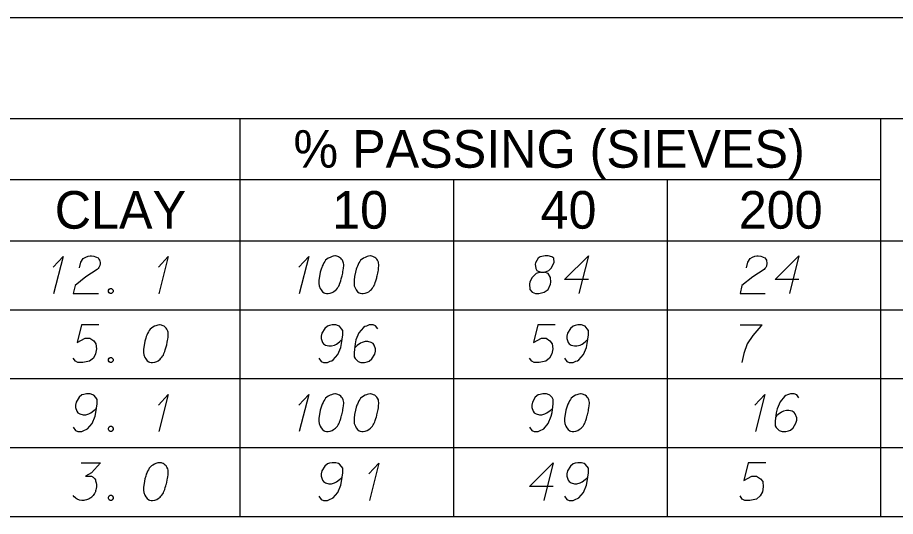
# Model space of a CAD drawing. Extents: x 2074207 to 2076812, y 516372 to 523312.
# Drawn here: x 2076621.8 to 2076733.8, y 519087.6 to 519151.3 of the extents above; entities that cross this region are included whole.
import ezdxf

# ---------------------------------------------------------------- set-up
doc = ezdxf.new("R2010")
doc.units = 0
for name, color, linetype in [('Prop DirtTable_ Soil Test Results - Outline (Major)', 7, 'Continuous'), ('Prop DirtTable_ Soil Test Results - Outline (Minor)', 7, 'Continuous'), ('Prop DirtTable_ Soil Test Results - Tx (Header - Small)', 7, 'Continuous'), ('Prop DirtTable_ Soil Test Results - Tx (Sample Data)', 7, 'Continuous')]:
    doc.layers.add(name, color=color, linetype=linetype)

msp = doc.modelspace()

# ---------------------------------------------------------------- linework, layer by layer
at = {"layer": 'Prop DirtTable_ Soil Test Results - Outline (Major)'}
for p, q in [((2076260.61, 519151.31), (2076811.9, 519151.31)), ((2076260.61, 519122.82), (2076811.9, 519122.82)), ((2076260.61, 519122.82), (2076811.9, 519122.82)), ((2076260.61, 519087.62), (2076811.9, 519087.62))]:
    msp.add_line(p, q, dxfattribs=at)
at = {"layer": 'Prop DirtTable_ Soil Test Results - Outline (Minor)'}
for p, q in [((2076260.61, 519138.42), (2076811.9, 519138.42)), ((2076650.15, 519138.42), (2076650.15, 519114.02)), ((2076731.93, 519138.42), (2076731.93, 519114.02)), ((2076526.07, 519130.62), (2076731.93, 519130.62)), ((2076677.41, 519130.62), (2076677.41, 519114.02)), ((2076704.67, 519130.62), (2076704.67, 519114.02)), ((2076260.61, 519114.02), (2076811.9, 519114.02)), ((2076260.61, 519114.02), (2076811.9, 519114.02)), ((2076650.15, 519114.02), (2076650.15, 519105.22)), ((2076677.41, 519114.02), (2076677.41, 519105.22)), ((2076704.67, 519114.02), (2076704.67, 519105.22)), ((2076731.93, 519114.02), (2076731.93, 519105.22)), ((2076260.61, 519105.22), (2076811.9, 519105.22)), ((2076260.61, 519105.22), (2076811.9, 519105.22)), ((2076650.15, 519105.22), (2076650.15, 519096.42)), ((2076677.41, 519105.22), (2076677.41, 519096.42)), ((2076704.67, 519105.22), (2076704.67, 519096.42)), ((2076731.93, 519105.22), (2076731.93, 519096.42)), ((2076260.61, 519096.42), (2076811.9, 519096.42)), ((2076260.61, 519096.42), (2076811.9, 519096.42)), ((2076650.15, 519096.42), (2076650.15, 519087.62)), ((2076677.41, 519096.42), (2076677.41, 519087.62)), ((2076704.67, 519096.42), (2076704.67, 519087.62)), ((2076731.93, 519096.42), (2076731.93, 519087.62)), ((2076260.61, 519087.62), (2076811.9, 519087.62))]:
    msp.add_line(p, q, dxfattribs=at)
at = {"layer": 'Prop DirtTable_ Soil Test Results - Tx (Sample Data)'}
for points in [[(2076626.3, 519119.45), (2076627.57, 519120.81), (2076626.37, 519116.05)], [(2076629.69, 519119.37), (2076629.86, 519120.09), (2076630.15, 519120.54), (2076630.46, 519120.73), (2076630.78, 519120.85), (2076631.03, 519120.88), (2076631.2, 519120.88), (2076631.52, 519120.85), (2076631.73, 519120.77), (2076631.84, 519120.73), (2076632.05, 519120.62), (2076632.16, 519120.47), (2076632.23, 519120.32), (2076632.26, 519120.2), (2076632.3, 519120.05), (2076632.3, 519119.86), (2076632.26, 519119.67), (2076632.23, 519119.56), (2076632.16, 519119.41), (2076632.05, 519119.26), (2076631.94, 519119.15), (2076630.5, 519118.2), (2076629.12, 519117.1), (2076628.88, 519116.08), (2076632.09, 519116.08)], [(2076639.74, 519119.45), (2076641.01, 519120.81), (2076639.81, 519116.05)], [(2076657.66, 519119.45), (2076658.93, 519120.81), (2076657.73, 519116.05)], [(2076662.35, 519120.88), (2076662.28, 519120.88), (2076662.07, 519120.85), (2076661.93, 519120.81), (2076661.82, 519120.77), (2076661.65, 519120.7), (2076661.43, 519120.58), (2076661.26, 519120.47), (2076661.08, 519120.32), (2076660.98, 519120.17), (2076660.87, 519119.98), (2076660.76, 519119.79), (2076660.66, 519119.56), (2076660.59, 519119.41), (2076660.52, 519119.18), (2076660.41, 519118.81), (2076660.31, 519118.24), (2076660.24, 519117.78), (2076660.24, 519117.37), (2076660.27, 519117.07), (2076660.41, 519116.73), (2076660.52, 519116.54), (2076660.69, 519116.31), (2076660.91, 519116.16), (2076661.01, 519116.12), (2076661.22, 519116.08), (2076661.4, 519116.08), (2076661.68, 519116.12), (2076661.93, 519116.2), (2076662.11, 519116.31), (2076662.35, 519116.5), (2076662.46, 519116.61), (2076662.6, 519116.76), (2076662.7, 519116.92), (2076662.78, 519117.03), (2076662.85, 519117.22), (2076662.88, 519117.29), (2076662.95, 519117.48), (2076663.02, 519117.71), (2076663.09, 519117.94), (2076663.13, 519118.09), (2076663.16, 519118.2), (2076663.2, 519118.35), (2076663.27, 519118.69), (2076663.3, 519118.88), (2076663.34, 519119.07), (2076663.38, 519119.33), (2076663.41, 519119.67), (2076663.41, 519119.79), (2076663.38, 519119.94), (2076663.34, 519120.09), (2076663.23, 519120.32), (2076663.13, 519120.47), (2076663.02, 519120.58), (2076662.88, 519120.7), (2076662.74, 519120.77), (2076662.63, 519120.81), (2076662.53, 519120.85), (2076662.35, 519120.88)], [(2076666.83, 519120.88), (2076666.76, 519120.88), (2076666.55, 519120.85), (2076666.41, 519120.81), (2076666.3, 519120.77), (2076666.13, 519120.7), (2076665.91, 519120.58), (2076665.74, 519120.47), (2076665.56, 519120.32), (2076665.46, 519120.17), (2076665.35, 519119.98), (2076665.24, 519119.79), (2076665.14, 519119.56), (2076665.07, 519119.41), (2076665, 519119.18), (2076664.89, 519118.81), (2076664.79, 519118.24), (2076664.72, 519117.78), (2076664.72, 519117.37), (2076664.75, 519117.07), (2076664.89, 519116.73), (2076665, 519116.54), (2076665.17, 519116.31), (2076665.39, 519116.16), (2076665.49, 519116.12), (2076665.7, 519116.08), (2076665.88, 519116.08), (2076666.16, 519116.12), (2076666.41, 519116.2), (2076666.59, 519116.31), (2076666.83, 519116.5), (2076666.94, 519116.61), (2076667.08, 519116.76), (2076667.18, 519116.92), (2076667.26, 519117.03), (2076667.33, 519117.22), (2076667.36, 519117.29), (2076667.43, 519117.48), (2076667.5, 519117.71), (2076667.57, 519117.94), (2076667.61, 519118.09), (2076667.64, 519118.2), (2076667.68, 519118.35), (2076667.75, 519118.69), (2076667.78, 519118.88), (2076667.82, 519119.07), (2076667.86, 519119.33), (2076667.89, 519119.67), (2076667.89, 519119.79), (2076667.86, 519119.94), (2076667.82, 519120.09), (2076667.71, 519120.32), (2076667.61, 519120.47), (2076667.5, 519120.58), (2076667.36, 519120.7), (2076667.22, 519120.77), (2076667.11, 519120.81), (2076667.01, 519120.85), (2076666.83, 519120.88)], [(2076688.53, 519118.81), (2076689.02, 519118.81), (2076689.16, 519118.84), (2076689.58, 519119.03), (2076689.9, 519119.33), (2076690.26, 519120.05), (2076690.22, 519120.58), (2076689.97, 519120.77), (2076689.48, 519120.88), (2076689.13, 519120.88), (2076688.46, 519120.77), (2076688.24, 519120.58), (2076687.89, 519120.01), (2076687.86, 519119.83), (2076687.93, 519119.26), (2076688.07, 519119.03), (2076688.53, 519118.81), (2076687.96, 519118.65), (2076687.43, 519118.09), (2076687.15, 519117.52), (2076687.12, 519117.33), (2076687.15, 519116.61), (2076687.47, 519116.24), (2076687.89, 519116.08), (2076688.31, 519116.08), (2076688.99, 519116.27), (2076689.48, 519116.61), (2076689.8, 519117.29), (2076689.83, 519117.52), (2076689.8, 519118.13), (2076689.51, 519118.65), (2076689.02, 519118.81)], [(2076694.63, 519117.86), (2076691.6, 519117.86), (2076694.63, 519120.88), (2076693.43, 519116.08)], [(2076714.81, 519119.37), (2076714.98, 519120.09), (2076715.27, 519120.54), (2076715.58, 519120.73), (2076715.9, 519120.85), (2076716.15, 519120.88), (2076716.32, 519120.88), (2076716.64, 519120.85), (2076716.85, 519120.77), (2076716.96, 519120.73), (2076717.17, 519120.62), (2076717.28, 519120.47), (2076717.35, 519120.32), (2076717.38, 519120.2), (2076717.42, 519120.05), (2076717.42, 519119.86), (2076717.38, 519119.67), (2076717.35, 519119.56), (2076717.28, 519119.41), (2076717.17, 519119.26), (2076717.06, 519119.15), (2076715.62, 519118.2), (2076714.24, 519117.1), (2076714, 519116.08), (2076717.21, 519116.08)], [(2076721.51, 519117.86), (2076718.48, 519117.86), (2076721.51, 519120.88), (2076720.31, 519116.08)], [(2076633.57, 519116.73), (2076633.74, 519116.73), (2076633.85, 519116.65), (2076633.96, 519116.5), (2076633.96, 519116.31), (2076633.85, 519116.16), (2076633.74, 519116.08), (2076633.57, 519116.08), (2076633.46, 519116.16), (2076633.36, 519116.31), (2076633.36, 519116.5), (2076633.46, 519116.65), (2076633.57, 519116.73)], [(2076632.16, 519112.08), (2076629.93, 519112.08), (2076629.37, 519109.82), (2076630.39, 519110.38), (2076630.99, 519110.38), (2076631.49, 519110.04), (2076631.77, 519109.67), (2076631.84, 519109.02), (2076631.73, 519108.38), (2076631.45, 519107.85), (2076630.96, 519107.44), (2076630.11, 519107.28), (2076629.48, 519107.28), (2076629.16, 519107.44), (2076628.88, 519107.85)], [(2076639.95, 519112.08), (2076639.88, 519112.08), (2076639.67, 519112.05), (2076639.53, 519112.01), (2076639.42, 519111.97), (2076639.25, 519111.9), (2076639.03, 519111.78), (2076638.86, 519111.67), (2076638.68, 519111.52), (2076638.58, 519111.37), (2076638.47, 519111.18), (2076638.36, 519110.99), (2076638.26, 519110.76), (2076638.19, 519110.61), (2076638.12, 519110.38), (2076638.01, 519110.01), (2076637.91, 519109.44), (2076637.84, 519108.98), (2076637.84, 519108.57), (2076637.87, 519108.27), (2076638.01, 519107.93), (2076638.12, 519107.74), (2076638.29, 519107.51), (2076638.51, 519107.36), (2076638.61, 519107.32), (2076638.82, 519107.28), (2076639, 519107.28), (2076639.28, 519107.32), (2076639.53, 519107.4), (2076639.71, 519107.51), (2076639.95, 519107.7), (2076640.06, 519107.81), (2076640.2, 519107.96), (2076640.3, 519108.12), (2076640.38, 519108.23), (2076640.45, 519108.42), (2076640.48, 519108.49), (2076640.55, 519108.68), (2076640.62, 519108.91), (2076640.69, 519109.14), (2076640.73, 519109.29), (2076640.76, 519109.4), (2076640.8, 519109.55), (2076640.87, 519109.89), (2076640.9, 519110.08), (2076640.94, 519110.27), (2076640.98, 519110.53), (2076641.01, 519110.87), (2076641.01, 519110.99), (2076640.98, 519111.14), (2076640.94, 519111.29), (2076640.83, 519111.52), (2076640.73, 519111.67), (2076640.62, 519111.78), (2076640.48, 519111.9), (2076640.34, 519111.97), (2076640.23, 519112.01), (2076640.13, 519112.05), (2076639.95, 519112.08)], [(2076660.24, 519107.81), (2076660.52, 519107.4), (2076660.84, 519107.28), (2076661.33, 519107.28), (2076661.68, 519107.44), (2076661.89, 519107.51), (2076662.07, 519107.62), (2076662.63, 519108.3), (2076663.02, 519109.21), (2076663.13, 519109.7), (2076663.27, 519110.8), (2076663.27, 519111.37), (2076663.13, 519111.59), (2076662.85, 519111.9), (2076662.74, 519111.97), (2076662.39, 519112.08), (2076661.93, 519112.08), (2076661.58, 519112.01), (2076661.33, 519111.93), (2076660.98, 519111.63), (2076660.62, 519111.03), (2076660.52, 519110.65), (2076660.52, 519110.35), (2076660.69, 519109.85), (2076660.84, 519109.67), (2076661.08, 519109.51), (2076661.51, 519109.4), (2076661.82, 519109.4), (2076662.21, 519109.51), (2076662.46, 519109.63), (2076662.88, 519109.93), (2076663.09, 519110.12), (2076663.2, 519110.23)], [(2076667.75, 519111.56), (2076667.47, 519111.97), (2076667.15, 519112.08), (2076666.66, 519112.08), (2076666.3, 519111.93), (2076666.09, 519111.86), (2076665.91, 519111.74), (2076665.35, 519111.06), (2076664.96, 519110.16), (2076664.86, 519109.67), (2076664.72, 519108.57), (2076664.72, 519108), (2076664.86, 519107.78), (2076665.14, 519107.47), (2076665.24, 519107.4), (2076665.6, 519107.28), (2076666.06, 519107.28), (2076666.41, 519107.36), (2076666.66, 519107.44), (2076667.01, 519107.74), (2076667.36, 519108.34), (2076667.47, 519108.72), (2076667.47, 519109.02), (2076667.29, 519109.51), (2076667.15, 519109.7), (2076666.9, 519109.85), (2076666.48, 519109.97), (2076666.16, 519109.97), (2076665.77, 519109.85), (2076665.53, 519109.74), (2076665.1, 519109.44), (2076664.89, 519109.25), (2076664.79, 519109.14)], [(2076690.4, 519112.08), (2076688.17, 519112.08), (2076687.61, 519109.82), (2076688.63, 519110.38), (2076689.23, 519110.38), (2076689.73, 519110.04), (2076690.01, 519109.67), (2076690.08, 519109.02), (2076689.97, 519108.38), (2076689.69, 519107.85), (2076689.2, 519107.44), (2076688.35, 519107.28), (2076687.72, 519107.28), (2076687.4, 519107.44), (2076687.12, 519107.85)], [(2076691.6, 519107.81), (2076691.88, 519107.4), (2076692.2, 519107.28), (2076692.69, 519107.28), (2076693.04, 519107.44), (2076693.25, 519107.51), (2076693.43, 519107.62), (2076693.99, 519108.3), (2076694.38, 519109.21), (2076694.49, 519109.7), (2076694.63, 519110.8), (2076694.63, 519111.37), (2076694.49, 519111.59), (2076694.21, 519111.9), (2076694.1, 519111.97), (2076693.75, 519112.08), (2076693.29, 519112.08), (2076692.94, 519112.01), (2076692.69, 519111.93), (2076692.34, 519111.63), (2076691.98, 519111.03), (2076691.88, 519110.65), (2076691.88, 519110.35), (2076692.05, 519109.85), (2076692.2, 519109.67), (2076692.44, 519109.51), (2076692.87, 519109.4), (2076693.18, 519109.4), (2076693.57, 519109.51), (2076693.82, 519109.63), (2076694.24, 519109.93), (2076694.45, 519110.12), (2076694.56, 519110.23)], [(2076714, 519112.08), (2076716.82, 519112.08), (2076716.64, 519111.9), (2076715.62, 519110.72), (2076714.91, 519109.67), (2076714.49, 519108.42), (2076714.21, 519107.28)], [(2076633.57, 519107.93), (2076633.74, 519107.93), (2076633.85, 519107.85), (2076633.96, 519107.7), (2076633.96, 519107.51), (2076633.85, 519107.36), (2076633.74, 519107.28), (2076633.57, 519107.28), (2076633.46, 519107.36), (2076633.36, 519107.51), (2076633.36, 519107.7), (2076633.46, 519107.85), (2076633.57, 519107.93)], [(2076628.88, 519099.01), (2076629.16, 519098.6), (2076629.48, 519098.48), (2076629.97, 519098.48), (2076630.32, 519098.64), (2076630.53, 519098.71), (2076630.71, 519098.82), (2076631.27, 519099.5), (2076631.66, 519100.41), (2076631.77, 519100.9), (2076631.91, 519102), (2076631.91, 519102.57), (2076631.77, 519102.79), (2076631.49, 519103.1), (2076631.38, 519103.17), (2076631.03, 519103.28), (2076630.57, 519103.28), (2076630.22, 519103.21), (2076629.97, 519103.13), (2076629.62, 519102.83), (2076629.26, 519102.23), (2076629.16, 519101.85), (2076629.16, 519101.55), (2076629.33, 519101.05), (2076629.48, 519100.87), (2076629.72, 519100.71), (2076630.15, 519100.6), (2076630.46, 519100.6), (2076630.85, 519100.71), (2076631.1, 519100.83), (2076631.52, 519101.13), (2076631.73, 519101.32), (2076631.84, 519101.43)], [(2076639.74, 519101.85), (2076641.01, 519103.21), (2076639.81, 519098.45)], [(2076657.66, 519101.85), (2076658.93, 519103.21), (2076657.73, 519098.45)], [(2076662.35, 519103.28), (2076662.28, 519103.28), (2076662.07, 519103.25), (2076661.93, 519103.21), (2076661.82, 519103.17), (2076661.65, 519103.1), (2076661.43, 519102.98), (2076661.26, 519102.87), (2076661.08, 519102.72), (2076660.98, 519102.57), (2076660.87, 519102.38), (2076660.76, 519102.19), (2076660.66, 519101.96), (2076660.59, 519101.81), (2076660.52, 519101.58), (2076660.41, 519101.21), (2076660.31, 519100.64), (2076660.24, 519100.18), (2076660.24, 519099.77), (2076660.27, 519099.47), (2076660.41, 519099.13), (2076660.52, 519098.94), (2076660.69, 519098.71), (2076660.91, 519098.56), (2076661.01, 519098.52), (2076661.22, 519098.48), (2076661.4, 519098.48), (2076661.68, 519098.52), (2076661.93, 519098.6), (2076662.11, 519098.71), (2076662.35, 519098.9), (2076662.46, 519099.01), (2076662.6, 519099.16), (2076662.7, 519099.32), (2076662.78, 519099.43), (2076662.85, 519099.62), (2076662.88, 519099.69), (2076662.95, 519099.88), (2076663.02, 519100.11), (2076663.09, 519100.34), (2076663.13, 519100.49), (2076663.16, 519100.6), (2076663.2, 519100.75), (2076663.27, 519101.09), (2076663.3, 519101.28), (2076663.34, 519101.47), (2076663.38, 519101.73), (2076663.41, 519102.07), (2076663.41, 519102.19), (2076663.38, 519102.34), (2076663.34, 519102.49), (2076663.23, 519102.72), (2076663.13, 519102.87), (2076663.02, 519102.98), (2076662.88, 519103.1), (2076662.74, 519103.17), (2076662.63, 519103.21), (2076662.53, 519103.25), (2076662.35, 519103.28)], [(2076666.83, 519103.28), (2076666.76, 519103.28), (2076666.55, 519103.25), (2076666.41, 519103.21), (2076666.3, 519103.17), (2076666.13, 519103.1), (2076665.91, 519102.98), (2076665.74, 519102.87), (2076665.56, 519102.72), (2076665.46, 519102.57), (2076665.35, 519102.38), (2076665.24, 519102.19), (2076665.14, 519101.96), (2076665.07, 519101.81), (2076665, 519101.58), (2076664.89, 519101.21), (2076664.79, 519100.64), (2076664.72, 519100.18), (2076664.72, 519099.77), (2076664.75, 519099.47), (2076664.89, 519099.13), (2076665, 519098.94), (2076665.17, 519098.71), (2076665.39, 519098.56), (2076665.49, 519098.52), (2076665.7, 519098.48), (2076665.88, 519098.48), (2076666.16, 519098.52), (2076666.41, 519098.6), (2076666.59, 519098.71), (2076666.83, 519098.9), (2076666.94, 519099.01), (2076667.08, 519099.16), (2076667.18, 519099.32), (2076667.26, 519099.43), (2076667.33, 519099.62), (2076667.36, 519099.69), (2076667.43, 519099.88), (2076667.5, 519100.11), (2076667.57, 519100.34), (2076667.61, 519100.49), (2076667.64, 519100.6), (2076667.68, 519100.75), (2076667.75, 519101.09), (2076667.78, 519101.28), (2076667.82, 519101.47), (2076667.86, 519101.73), (2076667.89, 519102.07), (2076667.89, 519102.19), (2076667.86, 519102.34), (2076667.82, 519102.49), (2076667.71, 519102.72), (2076667.61, 519102.87), (2076667.5, 519102.98), (2076667.36, 519103.1), (2076667.22, 519103.17), (2076667.11, 519103.21), (2076667.01, 519103.25), (2076666.83, 519103.28)], [(2076687.12, 519099.01), (2076687.4, 519098.6), (2076687.72, 519098.48), (2076688.21, 519098.48), (2076688.56, 519098.64), (2076688.77, 519098.71), (2076688.95, 519098.82), (2076689.51, 519099.5), (2076689.9, 519100.41), (2076690.01, 519100.9), (2076690.15, 519102), (2076690.15, 519102.57), (2076690.01, 519102.79), (2076689.73, 519103.1), (2076689.62, 519103.17), (2076689.27, 519103.28), (2076688.81, 519103.28), (2076688.46, 519103.21), (2076688.21, 519103.13), (2076687.86, 519102.83), (2076687.5, 519102.23), (2076687.4, 519101.85), (2076687.4, 519101.55), (2076687.57, 519101.05), (2076687.72, 519100.87), (2076687.96, 519100.71), (2076688.39, 519100.6), (2076688.7, 519100.6), (2076689.09, 519100.71), (2076689.34, 519100.83), (2076689.76, 519101.13), (2076689.97, 519101.32), (2076690.08, 519101.43)], [(2076693.71, 519103.28), (2076693.64, 519103.28), (2076693.43, 519103.25), (2076693.29, 519103.21), (2076693.18, 519103.17), (2076693.01, 519103.1), (2076692.79, 519102.98), (2076692.62, 519102.87), (2076692.44, 519102.72), (2076692.34, 519102.57), (2076692.23, 519102.38), (2076692.12, 519102.19), (2076692.02, 519101.96), (2076691.95, 519101.81), (2076691.88, 519101.58), (2076691.77, 519101.21), (2076691.67, 519100.64), (2076691.6, 519100.18), (2076691.6, 519099.77), (2076691.63, 519099.47), (2076691.77, 519099.13), (2076691.88, 519098.94), (2076692.05, 519098.71), (2076692.27, 519098.56), (2076692.37, 519098.52), (2076692.58, 519098.48), (2076692.76, 519098.48), (2076693.04, 519098.52), (2076693.29, 519098.6), (2076693.47, 519098.71), (2076693.71, 519098.9), (2076693.82, 519099.01), (2076693.96, 519099.16), (2076694.06, 519099.32), (2076694.14, 519099.43), (2076694.21, 519099.62), (2076694.24, 519099.69), (2076694.31, 519099.88), (2076694.38, 519100.11), (2076694.45, 519100.34), (2076694.49, 519100.49), (2076694.52, 519100.6), (2076694.56, 519100.75), (2076694.63, 519101.09), (2076694.66, 519101.28), (2076694.7, 519101.47), (2076694.74, 519101.73), (2076694.77, 519102.07), (2076694.77, 519102.19), (2076694.74, 519102.34), (2076694.7, 519102.49), (2076694.59, 519102.72), (2076694.49, 519102.87), (2076694.38, 519102.98), (2076694.24, 519103.1), (2076694.1, 519103.17), (2076693.99, 519103.21), (2076693.89, 519103.25), (2076693.71, 519103.28)], [(2076715.9, 519101.85), (2076717.17, 519103.21), (2076715.97, 519098.45)], [(2076721.51, 519102.76), (2076721.23, 519103.17), (2076720.91, 519103.28), (2076720.42, 519103.28), (2076720.06, 519103.13), (2076719.85, 519103.06), (2076719.67, 519102.94), (2076719.11, 519102.26), (2076718.72, 519101.36), (2076718.62, 519100.87), (2076718.48, 519099.77), (2076718.48, 519099.2), (2076718.62, 519098.98), (2076718.9, 519098.67), (2076719, 519098.6), (2076719.36, 519098.48), (2076719.82, 519098.48), (2076720.17, 519098.56), (2076720.42, 519098.64), (2076720.77, 519098.94), (2076721.12, 519099.54), (2076721.23, 519099.92), (2076721.23, 519100.22), (2076721.05, 519100.71), (2076720.91, 519100.9), (2076720.66, 519101.05), (2076720.24, 519101.17), (2076719.92, 519101.17), (2076719.53, 519101.05), (2076719.29, 519100.94), (2076718.86, 519100.64), (2076718.65, 519100.45), (2076718.55, 519100.34)], [(2076633.57, 519099.13), (2076633.74, 519099.13), (2076633.85, 519099.05), (2076633.96, 519098.9), (2076633.96, 519098.71), (2076633.85, 519098.56), (2076633.74, 519098.48), (2076633.57, 519098.48), (2076633.46, 519098.56), (2076633.36, 519098.71), (2076633.36, 519098.9), (2076633.46, 519099.05), (2076633.57, 519099.13)], [(2076629.9, 519094.48), (2076632.37, 519094.48), (2076631.2, 519093.2), (2076630.43, 519092.78), (2076631.06, 519092.78), (2076631.2, 519092.75), (2076631.27, 519092.71), (2076631.34, 519092.67), (2076631.42, 519092.63), (2076631.56, 519092.52), (2076631.63, 519092.41), (2076631.7, 519092.29), (2076631.73, 519092.18), (2076631.8, 519091.91), (2076631.84, 519091.69), (2076631.84, 519091.57), (2076631.84, 519091.42), (2076631.8, 519091.2), (2076631.77, 519091.04), (2076631.73, 519090.89), (2076631.7, 519090.78), (2076631.66, 519090.7), (2076631.63, 519090.63), (2076631.59, 519090.55), (2076631.52, 519090.44), (2076631.42, 519090.29), (2076631.31, 519090.18), (2076631.24, 519090.1), (2076631.13, 519090.02), (2076631.03, 519089.95), (2076630.89, 519089.87), (2076630.82, 519089.84), (2076630.57, 519089.76), (2076630.36, 519089.72), (2076630.22, 519089.68), (2076629.97, 519089.68), (2076629.69, 519089.72), (2076629.58, 519089.76), (2076629.48, 519089.8), (2076629.37, 519089.84), (2076629.26, 519089.91), (2076629.16, 519089.99), (2076628.98, 519090.14), (2076628.88, 519090.29)], [(2076639.95, 519094.48), (2076639.88, 519094.48), (2076639.67, 519094.45), (2076639.53, 519094.41), (2076639.42, 519094.37), (2076639.25, 519094.3), (2076639.03, 519094.18), (2076638.86, 519094.07), (2076638.68, 519093.92), (2076638.58, 519093.77), (2076638.47, 519093.58), (2076638.36, 519093.39), (2076638.26, 519093.16), (2076638.19, 519093.01), (2076638.12, 519092.78), (2076638.01, 519092.41), (2076637.91, 519091.84), (2076637.84, 519091.38), (2076637.84, 519090.97), (2076637.87, 519090.67), (2076638.01, 519090.33), (2076638.12, 519090.14), (2076638.29, 519089.91), (2076638.51, 519089.76), (2076638.61, 519089.72), (2076638.82, 519089.68), (2076639, 519089.68), (2076639.28, 519089.72), (2076639.53, 519089.8), (2076639.71, 519089.91), (2076639.95, 519090.1), (2076640.06, 519090.21), (2076640.2, 519090.36), (2076640.3, 519090.52), (2076640.38, 519090.63), (2076640.45, 519090.82), (2076640.48, 519090.89), (2076640.55, 519091.08), (2076640.62, 519091.31), (2076640.69, 519091.54), (2076640.73, 519091.69), (2076640.76, 519091.8), (2076640.8, 519091.95), (2076640.87, 519092.29), (2076640.9, 519092.48), (2076640.94, 519092.67), (2076640.98, 519092.93), (2076641.01, 519093.27), (2076641.01, 519093.39), (2076640.98, 519093.54), (2076640.94, 519093.69), (2076640.83, 519093.92), (2076640.73, 519094.07), (2076640.62, 519094.18), (2076640.48, 519094.3), (2076640.34, 519094.37), (2076640.23, 519094.41), (2076640.13, 519094.45), (2076639.95, 519094.48)], [(2076660.24, 519090.21), (2076660.52, 519089.8), (2076660.84, 519089.68), (2076661.33, 519089.68), (2076661.68, 519089.84), (2076661.89, 519089.91), (2076662.07, 519090.02), (2076662.63, 519090.7), (2076663.02, 519091.61), (2076663.13, 519092.1), (2076663.27, 519093.2), (2076663.27, 519093.77), (2076663.13, 519093.99), (2076662.85, 519094.3), (2076662.74, 519094.37), (2076662.39, 519094.48), (2076661.93, 519094.48), (2076661.58, 519094.41), (2076661.33, 519094.33), (2076660.98, 519094.03), (2076660.62, 519093.43), (2076660.52, 519093.05), (2076660.52, 519092.75), (2076660.69, 519092.25), (2076660.84, 519092.07), (2076661.08, 519091.91), (2076661.51, 519091.8), (2076661.82, 519091.8), (2076662.21, 519091.91), (2076662.46, 519092.03), (2076662.88, 519092.33), (2076663.09, 519092.52), (2076663.2, 519092.63)], [(2076666.62, 519093.05), (2076667.89, 519094.41), (2076666.69, 519089.65)], [(2076690.15, 519091.46), (2076687.12, 519091.46), (2076690.15, 519094.48), (2076688.95, 519089.68)], [(2076691.6, 519090.21), (2076691.88, 519089.8), (2076692.2, 519089.68), (2076692.69, 519089.68), (2076693.04, 519089.84), (2076693.25, 519089.91), (2076693.43, 519090.02), (2076693.99, 519090.7), (2076694.38, 519091.61), (2076694.49, 519092.1), (2076694.63, 519093.2), (2076694.63, 519093.77), (2076694.49, 519093.99), (2076694.21, 519094.3), (2076694.1, 519094.37), (2076693.75, 519094.48), (2076693.29, 519094.48), (2076692.94, 519094.41), (2076692.69, 519094.33), (2076692.34, 519094.03), (2076691.98, 519093.43), (2076691.88, 519093.05), (2076691.88, 519092.75), (2076692.05, 519092.25), (2076692.2, 519092.07), (2076692.44, 519091.91), (2076692.87, 519091.8), (2076693.18, 519091.8), (2076693.57, 519091.91), (2076693.82, 519092.03), (2076694.24, 519092.33), (2076694.45, 519092.52), (2076694.56, 519092.63)], [(2076717.28, 519094.48), (2076715.05, 519094.48), (2076714.49, 519092.22), (2076715.51, 519092.78), (2076716.11, 519092.78), (2076716.61, 519092.44), (2076716.89, 519092.07), (2076716.96, 519091.42), (2076716.85, 519090.78), (2076716.57, 519090.25), (2076716.08, 519089.84), (2076715.23, 519089.68), (2076714.6, 519089.68), (2076714.28, 519089.84), (2076714, 519090.25)], [(2076633.57, 519090.33), (2076633.74, 519090.33), (2076633.85, 519090.25), (2076633.96, 519090.1), (2076633.96, 519089.91), (2076633.85, 519089.76), (2076633.74, 519089.68), (2076633.57, 519089.68), (2076633.46, 519089.76), (2076633.36, 519089.91), (2076633.36, 519090.1), (2076633.46, 519090.25), (2076633.57, 519090.33)]]:
    msp.add_lwpolyline(points, dxfattribs=at)

# ---------------------------------------------------------------- texts
at = {"layer": 'Prop DirtTable_ Soil Test Results - Tx (Header - Small)'}
for s, p in [('% PASSING (SIEVES)', (2076656.98, 519132.14)), ('CLAY', (2076626.51, 519124.36)), ('10', (2076661.92, 519124.36)), ('40', (2076688.53, 519124.36)), ('200', (2076713.83, 519124.36))]:
    msp.add_text(s, height=4.8, dxfattribs=at).set_placement(p)

doc.saveas('drawing.dxf')
